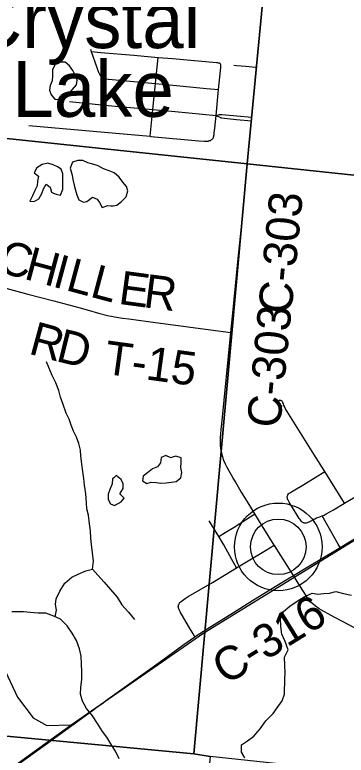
# Model space of a CAD drawing. Extents: x 0 to 1134, y 0 to 440.
# Drawn here: x 232.66 to 249.55, y 140.97 to 178.68 of the extents above; entities that cross this region are included whole.
import ezdxf

# ---------------------------------------------------------------- set-up
doc = ezdxf.new("R2010")
doc.units = 0
for name, color, linetype in [('GM_X_County_Road', 7, 'Continuous'), ('GM_X_County_Road_Text', 7, 'Continuous'), ('GM_X_Minor_Lake', 7, 'Continuous'), ('GM_X_Minor_Lake_Text', 7, 'Continuous'), ('GM_X_Minor_River', 7, 'Continuous'), ('GM_X_Rail_Line', 7, 'Continuous'), ('GM_X_Section', 7, 'Continuous'), ('GM_X_Township_Road', 7, 'Continuous'), ('GM_X_Township_Road_Text', 7, 'Continuous'), ('GM_X_Unincorporated', 7, 'Continuous'), ('GM_X_Unincorporated_Location', 7, 'Continuous')]:
    doc.layers.add(name, color=color, linetype=linetype)

msp = doc.modelspace()

# ---------------------------------------------------------------- linework, layer by layer
at = {"layer": 'GM_X_County_Road'}
for p, q in [((244.723, 173.282), (244.741, 173.473)), ((249.241, 151.549), (250.688, 152.423)), ((247.001, 149.896), (246.858, 150.124))]:
    msp.add_line(p, q, dxfattribs=at)
for points in [[(244.985, 176.011), (245.34, 179.779), (245.707, 183.774), (246.022, 187.069)], [(244.741, 173.473), (244.762, 173.689), (244.923, 175.358), (244.985, 176.011)], [(243.675, 162.5), (243.775, 163.488), (244.048, 166.27), (244.224, 168.031), (244.345, 169.33), (244.536, 171.277), (244.723, 173.282)], [(244.893, 153.267), (244.742, 153.514), (244.552, 153.824), (244.134, 154.5), (243.903, 154.892), (243.774, 155.108), (243.635, 155.348), (243.485, 155.618), (243.403, 155.786), (243.36, 155.882), (243.34, 155.935), (243.305, 156.031), (243.28, 156.102), (243.236, 156.244), (243.207, 156.367), (243.183, 156.483), (243.168, 156.585), (243.152, 156.735), (243.148, 156.829), (243.142, 156.923), (243.143, 157.038), (243.146, 157.161), (243.158, 157.323), (243.178, 157.566), (243.206, 157.841), (243.675, 162.5)], [(245.884, 151.663), (245.268, 152.659), (245.081, 152.964), (244.893, 153.267)], [(246.858, 150.124), (245.896, 151.644), (245.884, 151.663)], [(246.858, 150.124), (247.598, 150.563), (249.197, 151.522), (249.241, 151.549)], [(241.839, 147.001), (241.912, 147.053), (242.459, 147.409), (243.804, 148.244), (244.833, 148.879), (246.02, 149.615), (246.577, 149.952), (246.858, 150.124)], [(250.39, 147.24), (249.393, 147.766), (248.938, 148.008), (248.626, 148.175), (248.452, 148.269), (248.295, 148.359), (248.182, 148.426), (248.102, 148.479), (247.985, 148.566), (247.871, 148.663), (247.775, 148.756), (247.691, 148.85), (247.588, 148.98), (247.494, 149.123), (247.407, 149.25), (247.304, 149.414), (247.001, 149.896)], [(236.866, 143.427), (237.141, 143.629), (237.288, 143.742), (240.019, 145.699), (241.227, 146.57), (241.839, 147.001)], [(231.036, 139.198), (232.09, 139.967), (234.507, 141.714), (236.616, 143.244), (236.866, 143.427)]]:
    msp.add_lwpolyline(points, dxfattribs=at)
at = {"layer": 'GM_X_Minor_Lake'}
for points in [[(235.845, 175.354), (235.757, 175.572), (235.612, 175.835), (235.456, 176.077), (235.231, 176.262), (234.981, 176.265), (234.718, 176.166), (234.589, 175.871), (234.587, 175.691)], [(234.587, 175.691), (234.585, 175.564), (234.559, 175.314), (234.465, 175.076), (234.428, 174.848), (234.516, 174.608), (234.695, 174.378), (234.934, 174.364), (235.173, 174.384), (235.404, 174.62), (235.589, 174.857), (235.797, 175.104), (235.845, 175.354)], [(237.563, 168.956), (237.677, 168.955), (237.859, 168.987), (238.1, 169.166), (238.331, 169.414), (238.414, 169.709), (238.36, 169.937), (238.158, 170.156), (237.979, 170.409), (237.732, 170.628), (237.471, 170.734), (237.188, 170.84), (236.917, 170.98), (236.645, 171.074), (236.384, 171.135), (236.135, 171.252), (235.874, 171.255), (235.6, 171.167), (235.482, 170.873)], [(235.015, 170.822), (234.835, 170.938), (234.608, 171.032), (234.336, 171.115), (234.051, 171.05), (233.776, 170.883), (233.648, 170.634), (233.873, 170.46), (233.824, 170.21), (233.799, 169.971), (233.682, 169.722), (233.565, 169.451), (233.425, 169.19), (233.652, 169.176), (233.881, 169.299), (234.044, 169.57), (234.127, 169.819), (234.266, 170.057), (234.469, 169.895), (234.534, 169.643), (234.631, 169.598)], [(234.631, 169.598), (234.76, 169.538), (234.987, 169.49), (235.105, 169.796), (235.108, 170.092), (235.1, 170.342), (235.114, 170.581), (235.015, 170.822)], [(235.482, 170.873), (235.58, 170.518), (235.611, 170.29), (235.687, 170.005), (235.752, 169.742), (235.818, 169.502), (235.928, 169.25), (236.166, 169.133), (236.337, 169.177), (236.624, 169.389), (236.862, 169.295), (236.985, 169.123), (237.107, 168.871), (237.404, 168.958), (237.563, 168.956)], [(240.699, 156.149), (240.611, 156.12), (240.362, 156.236), (240.122, 156.137), (240.084, 155.864), (239.934, 155.65), (239.671, 155.551), (239.43, 155.36), (239.211, 155.181), (239.174, 154.942), (239.389, 154.814)], [(239.389, 154.814), (239.617, 154.88), (239.867, 154.854), (240.106, 154.828), (240.379, 154.836), (240.652, 154.878), (240.892, 154.909), (241.121, 155.1), (241.182, 155.361), (241.117, 155.624), (241.142, 155.874), (241.134, 156.124), (240.874, 156.207), (240.699, 156.149)], [(237.706, 155.102), (237.64, 155.041), (237.614, 154.791), (237.496, 154.508), (237.414, 154.27), (237.422, 153.996), (237.533, 153.767), (237.748, 153.696)], [(237.748, 153.696), (238.08, 153.874), (238.242, 154.066), (238.006, 154.285), (238.191, 154.556), (238.183, 154.795), (238.083, 155.013), (237.824, 155.209), (237.706, 155.102)]]:
    msp.add_lwpolyline(points, dxfattribs=at)
at = {"layer": 'GM_X_Minor_River'}
for points in [[(234.718, 148.023), (234.78, 148.359), (234.727, 148.644), (234.765, 148.94), (234.952, 149.325), (235.207, 149.731), (235.563, 150.034), (235.884, 150.19), (236.284, 150.367), (236.627, 150.454), (236.666, 150.852), (236.626, 151.285), (236.563, 151.695), (236.532, 152.003), (236.514, 152.391), (236.462, 152.756), (236.422, 153.189), (236.335, 153.52), (236.316, 153.828), (236.276, 154.284), (236.213, 154.717), (236.172, 155.071), (236.12, 155.413), (236.068, 155.801), (236.027, 156.211), (236.008, 156.508), (235.922, 156.85), (235.812, 157.17), (235.645, 157.469), (235.524, 157.778), (235.425, 158.086), (235.281, 158.395), (235.127, 158.83), (234.995, 159.208), (234.897, 159.55), (234.743, 159.939), (234.565, 160.317), (234.388, 160.718), (234.267, 161.004)], [(236.627, 150.454), (236.896, 150.143), (237.221, 149.786), (237.535, 149.406), (237.872, 149.015), (238.117, 148.636), (238.454, 148.256), (238.756, 147.888)], [(244.39, 140.837), (244.223, 141.124), (244.217, 141.499), (244.526, 141.7), (244.848, 141.936), (245.16, 142.307), (245.449, 142.714), (245.829, 143.096), (246.038, 143.389), (246.292, 143.739), (246.41, 144.079), (246.42, 144.876), (246.435, 145.161), (246.429, 145.548), (246.4, 145.958), (246.586, 146.332), (246.444, 146.766), (246.278, 147.133), (246.214, 147.52), (246.208, 147.919), (246.349, 148.293), (246.683, 148.562), (247.05, 148.808), (247.405, 149.031), (247.817, 149.22), (248.112, 149.17), (248.42, 149.201), (248.704, 149.22), (249.024, 149.307), (249.41, 149.211), (249.829, 149.126)], [(237.985, 140.781), (237.785, 141.182), (237.607, 141.469), (237.35, 141.882), (237.138, 142.18), (236.87, 142.582), (236.613, 142.984), (236.311, 143.352), (236.11, 143.719), (236.013, 144.085), (236.028, 144.415), (236.068, 144.847), (236.084, 145.257), (236.066, 145.61), (236.048, 146.009), (235.95, 146.386), (235.808, 146.82), (235.585, 147.187), (235.328, 147.566), (234.991, 147.901), (234.651, 148.053), (234.244, 148.206), (233.846, 148.211), (233.436, 148.239), (233.107, 148.266), (232.515, 148.273)]]:
    msp.add_lwpolyline(points, dxfattribs=at)
at = {"layer": 'GM_X_Rail_Line'}
for points in [[(221.797, 245.364), (221.181, 240.333), (221.128, 239.013), (217.027, 199.63), (217.027, 198.85), (222.212, 177.253), (223.614, 172.593), (224.567, 169.474), (226.214, 167.135), (226.756, 165.662), (226.412, 163.551), (226.185, 162.05), (226.353, 159.693), (226.495, 157.362), (232.797, 143.924), (233.602, 142.873), (234.295, 142.479), (235.537, 142.526)], [(235.537, 142.526), (242.297, 147.201), (254.969, 154.995), (262.517, 161.215), (265.593, 163.533), (269.193, 166.026), (271.762, 167.674), (277.55, 171.187), (282.207, 173.973), (284.647, 175.386), (295.115, 179.81), (306.646, 182.954), (315.223, 183.324), (317.252, 182.945), (319.457, 182.521), (322.574, 182.342), (325.613, 182.903), (328.618, 183.462), (332.907, 184.232), (342.891, 186.315), (382.421, 193.847), (400.022, 196.925), (401.626, 197.251)], [(218.648, 83.037), (217.883, 83.933), (216.691, 85.332), (215.218, 87.758), (215.044, 89.058), (215.997, 90.271), (218.076, 91.484), (219.982, 93.131), (221.022, 95.038), (221.282, 97.031), (220.935, 97.724), (218.769, 98.677), (221.544, 132.36), (223.618, 133.946), (235.537, 142.526)]]:
    msp.add_lwpolyline(points, dxfattribs=at)
at = {"layer": 'GM_X_Section'}
for points in [[(217.414, 204.459), (247.411, 201.474), (244.499, 171.089), (214.176, 174.272)], [(247.411, 201.474), (277.534, 198.405), (274.425, 167.918), (244.499, 171.089)], [(214.176, 174.272), (244.499, 171.089), (241.786, 141.042), (212.603, 143.785), (211.65, 143.881)], [(244.499, 171.089), (274.425, 167.918), (271.323, 137.84), (242.613, 140.903), (241.786, 141.042)], [(212.603, 143.785), (241.786, 141.042), (242.613, 140.903), (239.744, 111.129), (209.686, 113.866)]]:
    msp.add_lwpolyline(points, close=True, dxfattribs=at)
at = {"layer": 'GM_X_Township_Road'}
for p, q in [((236.517, 176.92), (236.557, 176.804)), ((239.7, 173.851), (239.829, 175.181)), ((239.566, 172.491), (239.7, 173.851)), ((249.473, 153.799), (248.465, 155.412)), ((243.063, 152.116), (242.562, 152.905))]:
    msp.add_line(p, q, dxfattribs=at)
for points in [[(236.557, 176.804), (237.053, 176.764), (238.732, 176.62), (239.96, 176.51)], [(236.557, 176.804), (236.843, 175.989), (236.913, 175.796), (236.925, 175.762), (236.94, 175.729), (236.96, 175.684), (236.98, 175.65), (237.002, 175.618), (237.019, 175.593), (237.046, 175.561), (237.079, 175.529), (237.111, 175.503), (237.147, 175.477), (237.175, 175.461), (237.205, 175.446), (237.246, 175.434), (237.273, 175.426), (237.328, 175.413), (237.429, 175.398), (239.829, 175.181)], [(239.829, 175.181), (239.864, 175.524), (239.96, 176.51)], [(239.96, 176.51), (240.69, 176.45), (242.94, 176.247), (242.98, 176.242), (243.023, 176.237), (243.052, 176.233), (243.071, 176.229), (243.091, 176.223), (243.112, 176.211), (243.133, 176.192)], [(243.045, 174.876), (243.155, 175.999), (243.16, 176.049), (243.162, 176.086), (243.162, 176.109), (243.16, 176.134), (243.152, 176.163), (243.133, 176.192)], [(243.83, 176.116), (243.955, 176.104), (244.435, 176.059), (244.921, 176.016), (244.985, 176.011)], [(239.829, 175.181), (241.078, 175.062), (242.436, 174.932), (243.045, 174.876)], [(242.918, 173.555), (243.027, 174.69), (243.045, 174.876)], [(235.44, 174.258), (237.417, 174.06), (239.7, 173.851)], [(239.7, 173.851), (240.831, 173.747), (242.918, 173.555)], [(242.74, 172.368), (242.763, 172.394), (242.782, 172.421), (242.796, 172.454), (242.805, 172.49), (242.813, 172.53), (242.822, 172.587), (242.83, 172.66), (242.857, 172.911), (242.918, 173.555)], [(242.918, 173.555), (243.097, 173.594), (243.147, 173.603), (243.174, 173.607), (243.194, 173.609), (243.217, 173.608), (244.741, 173.473)], [(242.918, 173.555), (243.107, 173.464), (243.134, 173.453), (243.161, 173.441), (243.191, 173.433), (243.956, 173.353), (244.723, 173.282)], [(233.37, 173.048), (237.807, 172.649), (239.566, 172.491)], [(239.566, 172.491), (239.595, 172.488), (242.039, 172.253), (242.319, 172.238), (242.404, 172.237), (242.439, 172.238), (242.474, 172.241), (242.511, 172.246), (242.54, 172.252), (242.571, 172.262), (242.603, 172.274), (242.626, 172.285), (242.667, 172.308), (242.692, 172.325), (242.717, 172.346), (242.74, 172.368)], [(228.846, 165.657), (229.004, 165.617), (229.637, 165.455), (233.33, 164.456), (234.654, 164.108), (235.918, 163.767), (236.464, 163.612), (236.931, 163.488), (237.451, 163.355), (237.589, 163.324), (237.735, 163.295), (237.85, 163.276), (238.145, 163.233), (238.475, 163.189), (239.459, 163.063), (242.643, 162.631), (243.675, 162.5)], [(248.465, 155.412), (247.91, 156.3), (246.89, 157.928), (246.549, 158.479), (246.465, 158.61), (246.434, 158.663), (246.414, 158.712), (246.401, 158.747), (246.38, 158.804), (246.356, 158.864), (246.33, 158.922), (246.317, 158.944), (246.305, 158.963), (246.281, 158.994), (246.261, 159.012), (246.243, 159.024), (246.225, 159.035), (246.204, 159.043), (246.176, 159.046), (246.157, 159.041), (246.128, 159.029), (246.11, 159.017), (246.097, 159.002), (246.086, 158.984), (246.081, 158.964), (246.08, 158.943), (246.082, 158.92), (246.089, 158.901), (246.1, 158.882), (246.117, 158.862), (246.155, 158.832), (246.176, 158.818), (246.2, 158.803), (246.236, 158.783), (246.261, 158.769), (246.287, 158.757)], [(247.4, 152.807), (247.375, 152.814), (247.348, 152.823), (247.327, 152.833), (247.307, 152.846), (247.287, 152.864), (247.271, 152.88), (247.239, 152.917), (247.2, 152.967), (247.154, 153.032), (247.054, 153.195), (246.865, 153.5), (246.649, 153.86), (246.612, 153.924), (246.596, 153.95), (246.578, 153.986), (246.567, 154.015), (246.556, 154.049), (246.552, 154.072), (246.548, 154.102), (246.547, 154.132), (246.55, 154.154), (246.557, 154.182), (246.57, 154.211), (246.583, 154.235), (246.613, 154.274), (246.632, 154.294), (246.651, 154.31), (246.667, 154.324), (246.689, 154.339), (246.714, 154.355), (246.764, 154.387), (247.476, 154.812), (248.465, 155.412)], [(249.473, 153.799), (250.975, 154.702), (251.185, 154.835)], [(248.322, 153.157), (248.422, 153.199), (248.539, 153.256), (248.91, 153.461), (249.473, 153.799)], [(243.063, 152.116), (243.388, 152.308), (243.847, 152.586), (244.424, 152.955), (244.893, 153.267)], [(247.4, 152.807), (247.422, 152.804), (247.445, 152.8), (247.466, 152.799), (247.496, 152.803), (247.531, 152.811), (247.575, 152.825), (247.62, 152.842), (247.664, 152.86), (247.952, 153.016), (248.046, 153.058), (248.15, 153.095), (248.322, 153.157)], [(249.241, 151.549), (249.141, 151.722), (248.764, 152.375), (248.322, 153.157)], [(243.961, 150.51), (243.728, 150.933), (243.323, 151.679), (243.063, 152.116)], [(243.961, 150.51), (244.56, 150.87), (245.433, 151.391), (245.884, 151.663)], [(241.839, 147.001), (241.753, 147.145), (241.52, 147.539), (241.095, 148.27), (241.061, 148.334), (241.03, 148.395), (241.018, 148.426), (241.007, 148.455), (241.001, 148.473), (240.997, 148.496), (240.995, 148.519), (240.994, 148.543), (240.996, 148.568), (240.999, 148.59), (241.003, 148.612), (241.022, 148.663), (241.031, 148.682), (241.049, 148.709), (241.061, 148.725), (241.076, 148.743), (241.101, 148.769), (241.117, 148.784), (241.144, 148.807), (241.202, 148.85), (241.276, 148.901), (241.346, 148.949), (241.5, 149.046), (242.737, 149.775), (243.961, 150.51)]]:
    msp.add_lwpolyline(points, dxfattribs=at)
at = {"layer": 'GM_X_Unincorporated'}
for radius in [2.232, 1.415]:
    msp.add_circle((246.091, 151.582), radius, dxfattribs=at)
at = {"layer": 'GM_X_Unincorporated_Location'}
msp.add_line((246.091, 151.582), (246.091, 151.582), dxfattribs=at)

# ---------------------------------------------------------------- texts
at = {"layer": 'GM_X_County_Road_Text'}
for s, rotation, p in [('C-303', 84.4811, (246.755, 163.399)), ('C-303', 84.4817, (246.18, 157.599)), ('C-316', 31.718, (243.412, 144.514))]:
    msp.add_text(s, height=1.7045, rotation=rotation, dxfattribs=at).set_placement(p)
at = {"layer": 'GM_X_Minor_Lake_Text'}
for s, p in [('Crystal', (230.291, 176.98)), ('Lake', (232.533, 173.481))]:
    msp.add_text(s, height=2.8408, rotation=0.0085, dxfattribs=at).set_placement(p)
at = {"layer": 'GM_X_Township_Road_Text'}
for s, height, rotation, p in [('C', 1.705, 344.928, (231.723, 165.606)), ('H', 1.705, 344.926, (233.075, 165.242)), ('I', 1.705, 344.928, (234.524, 164.852)), ('L', 1.705, 344.9286, (235.2, 164.67)), ('L', 1.705, 345.0834, (236.436, 164.337)), ('E', 1.705, 352.3362, (237.899, 163.963)), ('R', 1.705, 352.685, (239.173, 163.791)), ('R', 1.705, 344.7795, (233.309, 161.433)), ('D', 1.705, 346.1037, (234.7, 161.055)), ('T-15', 1.7045, 352.2656, (237.157, 160.406))]:
    msp.add_text(s, height=height, rotation=rotation, dxfattribs=at).set_placement(p)

doc.saveas('drawing.dxf')
